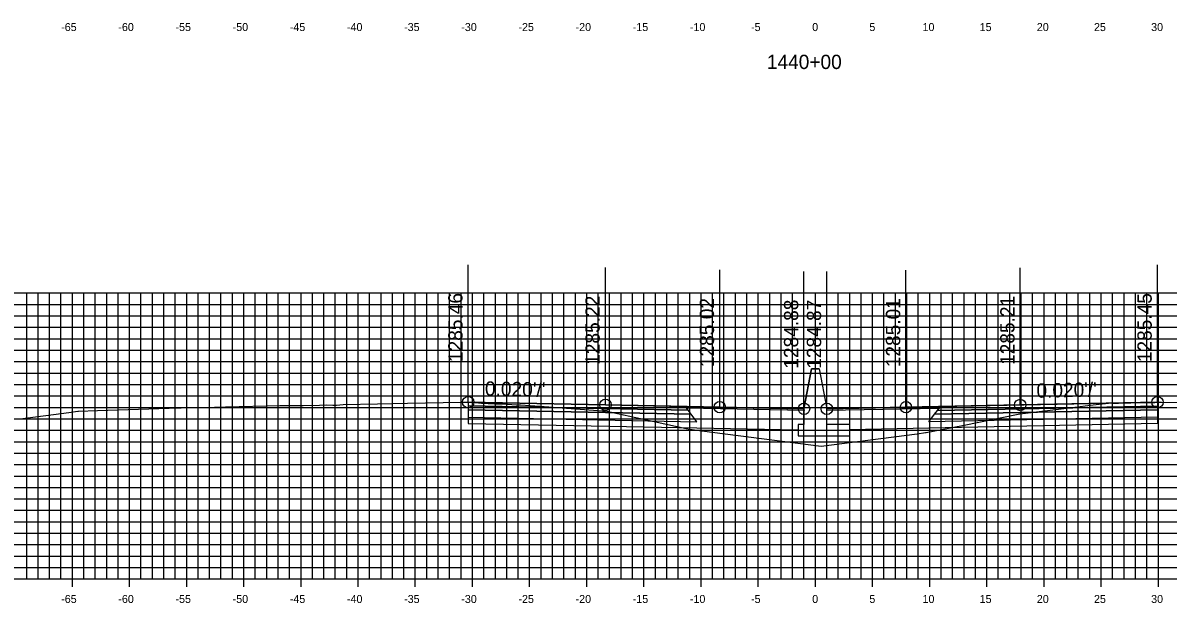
# Model space of a CAD drawing. Extents: x 674939 to 678919, y 750652 to 765176.
# Drawn here: x 678679.2 to 678779.4, y 758855.4 to 758906.2 of the extents above; entities that cross this region are included whole.
import ezdxf

# ---------------------------------------------------------------- set-up
doc = ezdxf.new("R2010")
doc.units = 0
for name, color, linetype in [('R_Alt Surface', 7, 'Continuous'), ('R_Axis', 7, 'Continuous'), ('R_Axis Annot', 7, 'Continuous'), ('R_Exist Surface', 7, 'Continuous'), ('R_Fin Surface', 7, 'Continuous'), ('R_Grid', 7, 'Continuous'), ('R_No Plot', 7, 'Continuous'), ('R_Proposed Road', 7, 'Continuous'), ('R_Xsect Elev', 7, 'Continuous'), ('R_Xsect Slope', 7, 'Continuous')]:
    doc.layers.add(name, color=color, linetype=linetype)

msp = doc.modelspace()

# ---------------------------------------------------------------- linework, layer by layer
for points in [[(678748.2, 758875.93), (678747.53, 758872.43)], [(678748.86, 758875.92), (678748.86, 758875.93), (678748.2, 758875.93), (678748.2, 758875.93)], [(678748.86, 758875.92), (678749.53, 758872.42)]]:
    msp.add_lwpolyline(points)
at = {"layer": 'R_Alt Surface'}
for points in [[(678718.16, 758872.68), (678718.16, 758872.35), (678737.66, 758871.96), (678737.41, 758872.3)], [(678778.45, 758872.67), (678778.45, 758872.34), (678758.95, 758871.95), (678759.2, 758872.29)], [(678718.16, 758872.35), (678718.16, 758871.69), (678738.16, 758871.29), (678737.66, 758871.96)], [(678778.45, 758872.34), (678778.45, 758871.68), (678758.45, 758871.28), (678758.95, 758871.95)]]:
    msp.add_lwpolyline(points, close=True, dxfattribs=at)
for points in [[(678718.16, 758871.69), (678718.16, 758871.15), (678738.16, 758870.75), (678747.03, 758870.58)], [(678778.45, 758871.68), (678778.45, 758871.14), (678758.45, 758870.74), (678751.53, 758870.6)]]:
    msp.add_lwpolyline(points, dxfattribs=at)
at = {"layer": 'R_Axis'}
for p, q in [((678683.53, 758856.85), (678683.53, 758858.25)), ((678688.53, 758856.85), (678688.53, 758858.25)), ((678693.53, 758856.85), (678693.53, 758858.25)), ((678698.53, 758856.85), (678698.53, 758858.25)), ((678703.53, 758856.85), (678703.53, 758858.25)), ((678708.53, 758856.85), (678708.53, 758858.25)), ((678713.53, 758856.85), (678713.53, 758858.25)), ((678718.53, 758856.85), (678718.53, 758858.25)), ((678723.53, 758856.85), (678723.53, 758858.25)), ((678728.53, 758856.85), (678728.53, 758858.25)), ((678733.53, 758856.85), (678733.53, 758858.25)), ((678738.53, 758856.85), (678738.53, 758858.25)), ((678743.53, 758856.85), (678743.53, 758858.25)), ((678748.53, 758856.85), (678748.53, 758858.25)), ((678753.53, 758856.85), (678753.53, 758858.25)), ((678758.53, 758856.85), (678758.53, 758858.25)), ((678763.53, 758856.85), (678763.53, 758858.25)), ((678768.53, 758856.85), (678768.53, 758858.25)), ((678773.53, 758856.85), (678773.53, 758858.25)), ((678778.53, 758856.85), (678778.53, 758858.25)), ((678598.53, 758857.55), (678898.53, 758857.55))]:
    msp.add_line(p, q, dxfattribs=at)
at = {"layer": 'R_Exist Surface'}
msp.add_lwpolyline([(678678.95, 758871.56), (678683.22, 758872.11), (678684.01, 758872.21), (678684.01, 758872.21), (678684.07, 758872.21), (678685.74, 758872.27), (678692.01, 758872.49), (678693.04, 758872.51), (678694.33, 758872.54), (678694.67, 758872.55), (678694.92, 758872.55), (678695.01, 758872.55), (678696.93, 758872.6), (678701.67, 758872.72), (678703.1, 758872.7), (678703.73, 758872.7), (678705.15, 758872.74), (678705.73, 758872.76), (678706.3, 758872.74), (678706.47, 758872.73), (678706.64, 758872.75), (678707.21, 758872.8), (678710.21, 758872.87), (678712.85, 758872.92), (678717.55, 758873.01), (678718.1, 758873.02), (678718.16, 758873.01), (678718.19, 758873.01), (678718.41, 758873), (678718.76, 758872.97), (678719.33, 758872.91), (678720.47, 758872.87), (678720.87, 758872.86), (678721.22, 758872.85), (678722.36, 758872.78), (678722.53, 758872.77), (678722.67, 758872.76), (678722.7, 758872.77), (678722.74, 758872.78), (678724.41, 758872.67), (678730.28, 758872.23), (678737.22, 758870.7), (678737.54, 758870.64), (678738.59, 758870.5), (678749.04, 758869.15), (678757.43, 758870.25), (678758.17, 758870.35), (678758.23, 758870.36), (678761.4, 758870.98), (678766.42, 758872), (678770.98, 758872.54), (678772.84, 758872.77), (678774.42, 758872.94), (678774.51, 758872.92), (678774.83, 758872.92), (678775.04, 758872.93), (678775.7, 758872.96), (678776.12, 758872.96), (678776.4, 758872.97), (678776.61, 758872.98), (678776.8, 758872.97), (678777.54, 758872.96), (678778.22, 758872.98), (678778.45, 758873), (678778.54, 758873.01), (678778.8, 758873.02), (678780.92, 758872.98)], dxfattribs=at)
at = {"layer": 'R_Fin Surface'}
for points in [[(678718.16, 758873.01), (678730.16, 758872.77), (678737.16, 758872.63), (678740.16, 758872.57), (678747.53, 758872.43), (678748.2, 758875.93), (678748.86, 758875.93), (678749.53, 758872.42), (678756.45, 758872.56), (678759.45, 758872.62), (678766.45, 758872.76), (678778.45, 758873)], [(678747.53, 758872.43), (678740.16, 758872.57), (678730.16, 758872.77), (678718.16, 758873.01)], [(678778.45, 758873), (678766.45, 758872.76), (678756.45, 758872.56), (678749.53, 758872.42)]]:
    msp.add_lwpolyline(points, dxfattribs=at)
for points in [[(678718.16, 758873.01), (678718.16, 758872.68), (678737.41, 758872.3), (678737.16, 758872.63)], [(678778.45, 758873), (678778.45, 758872.67), (678759.2, 758872.29), (678759.45, 758872.62)], [(678737.16, 758872.63), (678747.53, 758872.43), (678747.54, 758872.27), (678737.28, 758872.47)], [(678759.33, 758872.46), (678749.53, 758872.27), (678749.53, 758872.42), (678759.45, 758872.62)]]:
    msp.add_lwpolyline(points, close=True, dxfattribs=at)
at = {"layer": 'R_Grid'}
for p, q in [((678598.53, 758882.55), (678898.53, 758882.55)), ((678679.53, 758857.55), (678679.53, 758882.55)), ((678680.53, 758857.55), (678680.53, 758882.55)), ((678681.53, 758857.55), (678681.53, 758882.55)), ((678682.53, 758857.55), (678682.53, 758882.55)), ((678683.53, 758857.55), (678683.53, 758882.55)), ((678684.53, 758857.55), (678684.53, 758882.55)), ((678685.53, 758857.55), (678685.53, 758882.55)), ((678686.53, 758857.55), (678686.53, 758882.55)), ((678687.53, 758857.55), (678687.53, 758882.55)), ((678688.53, 758857.55), (678688.53, 758882.55)), ((678689.53, 758857.55), (678689.53, 758882.55)), ((678690.53, 758857.55), (678690.53, 758882.55)), ((678691.53, 758857.55), (678691.53, 758882.55)), ((678692.53, 758857.55), (678692.53, 758882.55)), ((678693.53, 758857.55), (678693.53, 758882.55)), ((678694.53, 758857.55), (678694.53, 758882.55)), ((678695.53, 758857.55), (678695.53, 758882.55)), ((678696.53, 758857.55), (678696.53, 758882.55)), ((678697.53, 758857.55), (678697.53, 758882.55)), ((678698.53, 758857.55), (678698.53, 758882.55)), ((678699.53, 758857.55), (678699.53, 758882.55)), ((678700.53, 758857.55), (678700.53, 758882.55)), ((678701.53, 758857.55), (678701.53, 758882.55)), ((678702.53, 758857.55), (678702.53, 758882.55)), ((678703.53, 758857.55), (678703.53, 758882.55)), ((678704.53, 758857.55), (678704.53, 758882.55)), ((678705.53, 758857.55), (678705.53, 758882.55)), ((678706.53, 758857.55), (678706.53, 758882.55)), ((678707.53, 758857.55), (678707.53, 758882.55)), ((678708.53, 758857.55), (678708.53, 758882.55)), ((678709.53, 758857.55), (678709.53, 758882.55)), ((678710.53, 758857.55), (678710.53, 758882.55)), ((678711.53, 758857.55), (678711.53, 758882.55)), ((678712.53, 758857.55), (678712.53, 758882.55)), ((678713.53, 758857.55), (678713.53, 758882.55)), ((678714.53, 758857.55), (678714.53, 758882.55)), ((678715.53, 758857.55), (678715.53, 758882.55)), ((678716.53, 758857.55), (678716.53, 758882.55)), ((678717.53, 758857.55), (678717.53, 758882.55)), ((678718.53, 758857.55), (678718.53, 758882.55)), ((678719.53, 758857.55), (678719.53, 758882.55)), ((678720.53, 758857.55), (678720.53, 758882.55)), ((678721.53, 758857.55), (678721.53, 758882.55)), ((678722.53, 758857.55), (678722.53, 758882.55)), ((678723.53, 758857.55), (678723.53, 758882.55)), ((678724.53, 758857.55), (678724.53, 758882.55)), ((678725.53, 758857.55), (678725.53, 758882.55)), ((678726.53, 758857.55), (678726.53, 758882.55)), ((678727.53, 758857.55), (678727.53, 758882.55)), ((678728.53, 758857.55), (678728.53, 758882.55)), ((678729.53, 758857.55), (678729.53, 758882.55)), ((678730.53, 758857.55), (678730.53, 758882.55)), ((678731.53, 758857.55), (678731.53, 758882.55)), ((678732.53, 758857.55), (678732.53, 758882.55)), ((678733.53, 758857.55), (678733.53, 758882.55)), ((678734.53, 758857.55), (678734.53, 758882.55)), ((678735.53, 758857.55), (678735.53, 758882.55)), ((678736.53, 758857.55), (678736.53, 758882.55)), ((678737.53, 758857.55), (678737.53, 758882.55)), ((678738.53, 758857.55), (678738.53, 758882.55)), ((678739.53, 758857.55), (678739.53, 758882.55)), ((678740.53, 758857.55), (678740.53, 758882.55)), ((678741.53, 758857.55), (678741.53, 758882.55)), ((678742.53, 758857.55), (678742.53, 758882.55)), ((678743.53, 758857.55), (678743.53, 758882.55)), ((678744.53, 758857.55), (678744.53, 758882.55)), ((678745.53, 758857.55), (678745.53, 758882.55)), ((678746.53, 758857.55), (678746.53, 758882.55)), ((678747.53, 758857.55), (678747.53, 758882.55)), ((678748.53, 758857.55), (678748.53, 758882.55)), ((678749.53, 758857.55), (678749.53, 758882.55)), ((678750.53, 758857.55), (678750.53, 758882.55)), ((678751.53, 758857.55), (678751.53, 758882.55)), ((678752.53, 758857.55), (678752.53, 758882.55)), ((678753.53, 758857.55), (678753.53, 758882.55)), ((678754.53, 758857.55), (678754.53, 758882.55)), ((678755.53, 758857.55), (678755.53, 758882.55)), ((678756.53, 758857.55), (678756.53, 758882.55)), ((678757.53, 758857.55), (678757.53, 758882.55)), ((678758.53, 758857.55), (678758.53, 758882.55)), ((678759.53, 758857.55), (678759.53, 758882.55)), ((678760.53, 758857.55), (678760.53, 758882.55)), ((678761.53, 758857.55), (678761.53, 758882.55)), ((678762.53, 758857.55), (678762.53, 758882.55)), ((678763.53, 758857.55), (678763.53, 758882.55)), ((678764.53, 758857.55), (678764.53, 758882.55)), ((678765.53, 758857.55), (678765.53, 758882.55)), ((678766.53, 758857.55), (678766.53, 758882.55)), ((678767.53, 758857.55), (678767.53, 758882.55)), ((678768.53, 758857.55), (678768.53, 758882.55)), ((678769.53, 758857.55), (678769.53, 758882.55)), ((678770.53, 758857.55), (678770.53, 758882.55)), ((678771.53, 758857.55), (678771.53, 758882.55)), ((678772.53, 758857.55), (678772.53, 758882.55)), ((678773.53, 758857.55), (678773.53, 758882.55)), ((678774.53, 758857.55), (678774.53, 758882.55)), ((678775.53, 758857.55), (678775.53, 758882.55)), ((678776.53, 758857.55), (678776.53, 758882.55)), ((678777.53, 758857.55), (678777.53, 758882.55)), ((678778.53, 758857.55), (678778.53, 758882.55)), ((678598.53, 758881.55), (678898.53, 758881.55)), ((678598.53, 758880.55), (678898.53, 758880.55)), ((678598.53, 758879.55), (678898.53, 758879.55)), ((678598.53, 758878.55), (678898.53, 758878.55)), ((678598.53, 758877.55), (678898.53, 758877.55)), ((678598.53, 758876.55), (678898.53, 758876.55)), ((678598.53, 758875.55), (678898.53, 758875.55)), ((678598.53, 758874.55), (678898.53, 758874.55)), ((678598.53, 758873.55), (678898.53, 758873.55)), ((678598.53, 758872.55), (678898.53, 758872.55)), ((678598.53, 758871.55), (678898.53, 758871.55)), ((678598.53, 758870.55), (678898.53, 758870.55)), ((678598.53, 758869.55), (678898.53, 758869.55)), ((678598.53, 758868.55), (678898.53, 758868.55)), ((678598.53, 758867.55), (678898.53, 758867.55)), ((678598.53, 758866.55), (678898.53, 758866.55)), ((678598.53, 758865.55), (678898.53, 758865.55)), ((678598.53, 758864.55), (678898.53, 758864.55)), ((678598.53, 758863.55), (678898.53, 758863.55)), ((678598.53, 758862.55), (678898.53, 758862.55)), ((678598.53, 758861.55), (678898.53, 758861.55)), ((678598.53, 758860.55), (678898.53, 758860.55)), ((678598.53, 758859.55), (678898.53, 758859.55)), ((678598.53, 758858.55), (678898.53, 758858.55)), ((678598.53, 758857.55), (678898.53, 758857.55))]:
    msp.add_line(p, q, dxfattribs=at)
at = {"layer": 'R_No Plot'}
for centre in [(678718.16, 758873.01), (678730.16, 758872.77), (678740.16, 758872.57), (678747.53, 758872.43), (678749.53, 758872.42), (678756.45, 758872.56), (678766.45, 758872.76), (678778.45, 758873)]:
    msp.add_circle(centre, 0.5, dxfattribs=at)
at = {"layer": 'R_Proposed Road'}
msp.add_lwpolyline([(678747.53, 758872.43), (678747.53, 758871.05), (678747.03, 758871.05), (678747.03, 758870.05), (678751.53, 758870.05), (678751.53, 758871.05), (678749.53, 758871.05), (678749.53, 758872.42)], dxfattribs=at)
at = {"layer": 'R_Xsect Elev'}
for p, q in [((678718.16, 758873.01), (678718.16, 758885.01)), ((678730.16, 758872.77), (678730.16, 758884.77)), ((678766.45, 758872.76), (678766.45, 758884.76)), ((678778.45, 758873), (678778.45, 758885)), ((678740.16, 758872.57), (678740.16, 758884.57)), ((678747.53, 758872.43), (678747.53, 758884.43)), ((678749.53, 758872.42), (678749.53, 758884.42)), ((678756.45, 758872.56), (678756.45, 758884.56))]:
    msp.add_line(p, q, dxfattribs=at)

# ---------------------------------------------------------------- texts
at = {"layer": 'R_Axis Annot'}
for s, height, p in [('-65', 0.7, (678682.55, 758905.45)), ('-60', 0.7, (678687.55, 758905.45)), ('-55', 0.7, (678692.55, 758905.45)), ('-50', 0.7, (678697.55, 758905.45)), ('-45', 0.7, (678702.55, 758905.45)), ('-40', 0.7, (678707.55, 758905.45)), ('-35', 0.7, (678712.55, 758905.45)), ('-30', 0.7, (678717.55, 758905.45)), ('-25', 0.7, (678722.55, 758905.45)), ('-20', 0.7, (678727.55, 758905.45)), ('-15', 0.7, (678732.55, 758905.45)), ('-10', 0.7, (678737.55, 758905.45)), ('-5', 0.7, (678742.9, 758905.45)), ('0', 0.7, (678748.25, 758905.45)), ('5', 0.7, (678753.25, 758905.45)), ('10', 0.7, (678757.9, 758905.45)), ('15', 0.7, (678762.9, 758905.45)), ('20', 0.7, (678767.9, 758905.45)), ('25', 0.7, (678772.9, 758905.45)), ('30', 0.7, (678777.9, 758905.45)), ('1440+00', 1.25, (678744.28, 758902.13)), ('-65', 0.7, (678682.55, 758855.45)), ('-60', 0.7, (678687.55, 758855.45)), ('-55', 0.7, (678692.55, 758855.45)), ('-50', 0.7, (678697.55, 758855.45)), ('-45', 0.7, (678702.55, 758855.45)), ('-40', 0.7, (678707.55, 758855.45)), ('-35', 0.7, (678712.55, 758855.45)), ('-30', 0.7, (678717.55, 758855.45)), ('-25', 0.7, (678722.55, 758855.45)), ('-20', 0.7, (678727.55, 758855.45)), ('-15', 0.7, (678732.55, 758855.45)), ('-10', 0.7, (678737.55, 758855.45)), ('-5', 0.7, (678742.9, 758855.45)), ('0', 0.7, (678748.25, 758855.45)), ('5', 0.7, (678753.25, 758855.45)), ('10', 0.7, (678757.9, 758855.45)), ('15', 0.7, (678762.9, 758855.45)), ('20', 0.7, (678767.9, 758855.45)), ('25', 0.7, (678772.9, 758855.45)), ('30', 0.7, (678777.9, 758855.45))]:
    msp.add_text(s, height=height, dxfattribs=at).set_placement(p)
at = {"layer": 'R_Xsect Elev'}
for s, p in [('1285.46', (678717.66, 758876.51)), ('1285.22', (678729.66, 758876.27)), ('1285.02', (678739.66, 758876.07)), ('1284.88', (678747.03, 758875.93)), ('1284.87', (678749.03, 758875.92)), ('1285.01', (678755.95, 758876.06)), ('1285.21', (678765.95, 758876.26)), ('1285.45', (678777.95, 758876.5))]:
    msp.add_text(s, height=1.25, rotation=90, dxfattribs=at).set_placement(p)
at = {"layer": 'R_Xsect Slope'}
for rotation, p in [(358.8542, (678719.61, 758873.58)), (1.1458, (678767.88, 758873.39))]:
    msp.add_text("0.020'/'", height=1.25, rotation=rotation, dxfattribs=at).set_placement(p)

doc.saveas('drawing.dxf')
